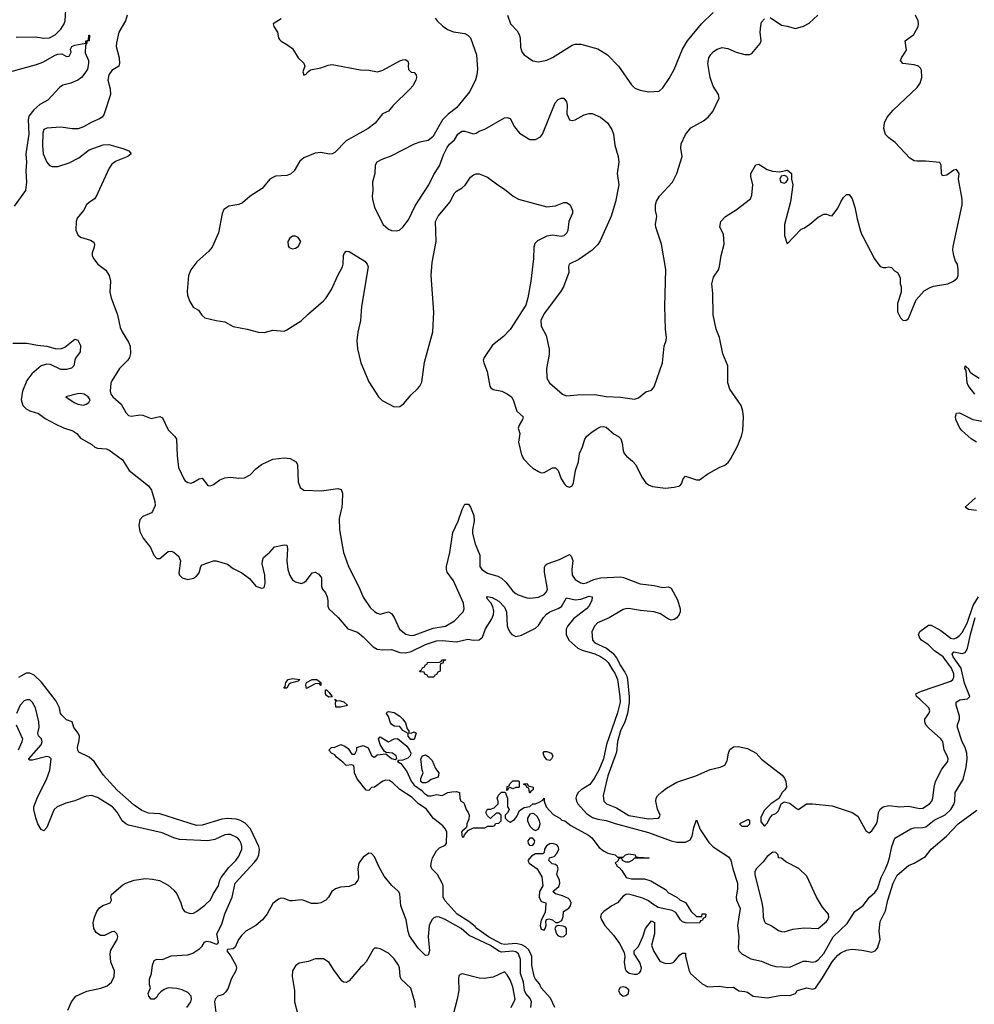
# Model space of a CAD drawing. Header units: inches. Extents: x 1771504 to 1971212, y 471788 to 643615.
# Tile 571 of 587: x 1924039 to 1930795, y 547633 to 554599. Entities that reach past the tile are written whole.
import ezdxf

# ---------------------------------------------------------------- set-up
doc = ezdxf.new("R2010")
doc.units = ezdxf.units.IN
doc.header["$MEASUREMENT"] = 0
for name, color, linetype in [('B9524', 7, 'Continuous'), ('B9525', 7, 'Continuous'), ('B9534', 7, 'Continuous'), ('B9535', 7, 'Continuous')]:
    doc.layers.add(name, color=color, linetype=linetype)

msp = doc.modelspace()

# ---------------------------------------------------------------- linework, layer by layer
at = {"layer": 'B9524', "color": 5}
for points, elevation in [([(1925220.9, 547610), (1925249.6, 547650.4), (1925255.1, 547670), (1925253, 547690), (1925230, 547716.2), (1925190, 547736), (1925150, 547745.2), (1925090, 547749.4), (1925061.6, 547738.4), (1925038.4, 547721.6), (1925019.1, 547700.9), (1925010, 547682), (1924992, 547670), (1924969.4, 547669.4), (1924954, 547690), (1924949.3, 547710), (1924964, 547750), (1924957.2, 547770), (1924956.9, 547810), (1924971.5, 547850), (1924978, 547910), (1924990, 547942.8), (1925010, 547953), (1925050, 547950.7), (1925110, 547976), (1925230, 547982), (1925264.5, 547995.5), (1925313.4, 548026.6), (1925330, 548044), (1925347.1, 548072.9), (1925361.7, 548078.3), (1925390, 548075.3), (1925430, 548057.6), (1925439.1, 548060.9), (1925445.1, 548070), (1925434.4, 548130), (1925470, 548198.7), (1925490, 548272), (1925543.6, 548390), (1925563.6, 548490), (1925701.9, 548638.1), (1925719, 548661), (1925732.6, 548690), (1925736.7, 548730), (1925732.1, 548750), (1925673, 548873), (1925634.7, 548914.7), (1925595.9, 548935.9), (1925570, 548943.6), (1925510, 548946.7), (1925470, 548942.2), (1925330, 548900.6), (1925290, 548897.8), (1925030, 548979.1), (1924950, 548986), (1924903.9, 549003.9), (1924850, 549042.4), (1924728, 549148), (1924630, 549256.8), (1924566.6, 549350), (1924530, 549380.3), (1924456.6, 549416.6), (1924449.7, 549429.7), (1924448.4, 549450), (1924460.8, 549499.2), (1924461.4, 549530), (1924453.1, 549550), (1924422.7, 549590), (1924410.9, 549630.9), (1924370, 549646), (1924337.3, 549677.3), (1924328.6, 549690), (1924321.2, 549730), (1924296.4, 549776.4), (1924192.3, 549912.3), (1924140.3, 549960.3), (1924110, 549975.7), (1924084.7, 549975.3), (1924030, 549945.8)], 260), ([(1927014, 550000), (1927014, 549990), (1926998, 549982), (1926990, 549966), (1926978, 549962), (1926970, 549946), (1926930, 549946), (1926922, 549962), (1926907.3, 549967.3), (1926902, 549982), (1926870, 549986), (1926868, 549990), (1926882, 549998), (1926883, 550000)], 240), ([(1928235.2, 550000), (1928250, 549976.3), (1928270.5, 549930), (1928287.2, 549810), (1928287.9, 549770), (1928270, 549694.3), (1928193, 549470), (1928171, 549370), (1928138.7, 549290), (1928104.9, 549230), (1928073.2, 549186.8), (1928013, 549150), (1927991.3, 549130), (1927979.5, 549110), (1927974.8, 549090), (1927979.1, 549070), (1927989.4, 549050), (1928050, 548983.5), (1928093.7, 548953.7), (1928130, 548942.5), (1928190, 548934.1), (1928252.5, 548912.5), (1928490, 548848.4), (1928650, 548789.3), (1928690, 548779.3), (1928750, 548779.9), (1928784.1, 548795.9), (1928799, 548821), (1928810, 548882.8), (1928830, 548938.8), (1928855.4, 548870), (1928916.7, 548776.7), (1928946.6, 548746.6), (1929055.3, 548675.3), (1929072.4, 548652.4), (1929085.8, 548590), (1929118.1, 548490), (1929120.1, 548450), (1929109.1, 548390), (1929112.5, 548370), (1929137.5, 548310), (1929120.1, 548190), (1929128.1, 548110), (1929123.6, 548030), (1929128.5, 548010), (1929150.4, 547990), (1929214.2, 547954.2), (1929290, 547938.5), (1929354.9, 547910), (1929390, 547901), (1929490, 547894.2), (1929583.1, 547936.9), (1929610, 547938.4), (1929650, 547931.7), (1929670, 547935.9), (1929690, 547947.2), (1929730, 547992), (1929796.4, 548110), (1929894.9, 548205.1), (1929949.7, 548290), (1930000, 548325.6)], 260), ([(1928309.9, 550000), (1928321.9, 549981.9), (1928335.2, 549955.2), (1928341, 549930), (1928351.8, 549808.2), (1928352, 549768), (1928340.4, 549690), (1928320.8, 549630), (1928290, 549566.8), (1928270.8, 549490.8), (1928262.9, 549417.1), (1928200.7, 549250), (1928168.9, 549110), (1928174, 549070), (1928193, 549050), (1928262.7, 549022.7), (1928350, 548969.1), (1928490, 548945), (1928558, 548950), (1928565.6, 548954.4), (1928572.7, 548970), (1928553.7, 549013.7), (1928540.5, 549070), (1928544.2, 549090), (1928553.3, 549106.7), (1928583.3, 549136.7), (1928617.2, 549162.8), (1928690, 549203.7), (1928824, 549250), (1928925.8, 549294.2), (1928995.3, 549310), (1929030, 549325.5), (1929046, 549354), (1929055.4, 549410), (1929064.9, 549435.1), (1929090, 549455.3), (1929124, 549456), (1929190, 549441.7), (1929250.7, 549410), (1929290, 549367.7), (1929434.7, 549254.7), (1929452, 549232), (1929460.5, 549210), (1929464.9, 549170), (1929454, 549150), (1929436.3, 549130), (1929411.1, 549088.9), (1929354, 549050), (1929310, 549006), (1929283.6, 548956.4), (1929283.6, 548923.6), (1929310, 548894), (1929330, 548914), (1929350, 548954), (1929367.3, 548972.7), (1929390, 548982), (1929410, 549002), (1929428.7, 549051.3), (1929450, 549066), (1929490, 549054.8), (1929536.9, 549016.9), (1929550, 549011.3), (1929608, 549050), (1929649.4, 549050.6), (1929790, 549036.3), (1929930, 548990.7), (1929970, 548964.7), (1930000, 548911.3)], 280), ([(1924379.3, 547590), (1924406.6, 547650), (1924436, 547690), (1924514.6, 547725.4), (1924613.5, 547746.5), (1924657, 547763), (1924687.6, 547790), (1924708.2, 547830), (1924709.8, 547870), (1924684.6, 547930), (1924678.8, 547990), (1924684.8, 548015.2), (1924730, 548091), (1924734.5, 548110), (1924730, 548129), (1924710, 548147), (1924706.8, 548146.8), (1924690, 548145.1), (1924639.7, 548120.3), (1924610, 548119.2), (1924579.6, 548139.6), (1924563.2, 548170), (1924559.6, 548210), (1924569.2, 548250), (1924585.6, 548290), (1924604.5, 548315.5), (1924627.7, 548332.3), (1924679.3, 548350), (1924689.5, 548370), (1924684.2, 548390), (1924688, 548410), (1924770, 548478), (1924790, 548490.3), (1924850, 548511.7), (1924930, 548522), (1924978, 548518), (1925027.5, 548507.5), (1925090, 548474.9), (1925130, 548440.5), (1925150, 548413.4), (1925180.3, 548350), (1925191.8, 548310), (1925206.3, 548290), (1925245.1, 548274.9), (1925270, 548277.4), (1925291.5, 548288.5), (1925350, 548334.3), (1925388.3, 548371.7), (1925410, 548416.5), (1925446.6, 548470), (1925454.6, 548510), (1925464.2, 548530), (1925518.6, 548601.4), (1925569.8, 548650), (1925590, 548681.3), (1925610.7, 548730), (1925611.4, 548750), (1925606, 548770), (1925594.5, 548794.5), (1925580.5, 548810), (1925530, 548833.3), (1925510, 548835), (1925490, 548830.7), (1925421.1, 548798.9), (1925370.3, 548789.7), (1925170, 548799.7), (1925130, 548809.6), (1925046.7, 548846.7), (1924810, 548899), (1924789.1, 548909.1), (1924763.7, 548930), (1924730, 548991.3), (1924695.4, 549030), (1924590, 549096.4), (1924550, 549109.7), (1924510, 549106), (1924429, 549071), (1924365.1, 549054.9), (1924304.9, 549030), (1924283.8, 549010), (1924272.4, 548990), (1924230, 548884), (1924210, 548859), (1924190, 548869), (1924168, 548910), (1924152.7, 548952.7), (1924138, 549010), (1924138.9, 549030), (1924161.5, 549090), (1924231.4, 549230), (1924251.2, 549290), (1924262.2, 549370), (1924250, 549382.2), (1924230, 549384.8), (1924130, 549358.9), (1924110, 549359), (1924104.1, 549364.1), (1924102.7, 549370), (1924190, 549469), (1924198.5, 549490), (1924194, 549510), (1924171.4, 549531.4), (1924168.2, 549550), (1924176, 549590), (1924175, 549630), (1924151.8, 549730), (1924130, 549767.6), (1924110, 549786), (1924090, 549786.3), (1924070, 549779.7), (1924042.3, 549750), (1924016.1, 549690)], 280), ([(1924014.9, 549610), (1924058.4, 549510), (1924054.9, 549490), (1924027.6, 549430)], 280), ([(1927827.3, 547610), (1927796.6, 547676.6), (1927730, 547749.8), (1927717.4, 547777.4), (1927690, 547809.7), (1927679.7, 547830), (1927663.2, 547910), (1927664.6, 547970), (1927655.1, 547995.1), (1927639.9, 548019.9), (1927619.6, 548039.6), (1927592.7, 548052.7), (1927550, 548061.9), (1927470, 548056.7), (1927450, 548060.4), (1927356.1, 548110), (1927274, 548170), (1927263.2, 548183.2), (1927217.9, 548217.9), (1927136.2, 548270), (1927050, 548365.2), (1927037.2, 548390), (1927035.3, 548470), (1927028.7, 548490), (1926995.3, 548550), (1926955.3, 548590), (1926949.7, 548609.7), (1926950, 548632), (1926961.6, 548670), (1926990, 548718.8), (1927010, 548738.8), (1927050, 548758), (1927059, 548770), (1927062.4, 548850), (1927052.3, 548872.3), (1927034.7, 548894.7), (1926967.9, 548947.9), (1926914.8, 549014.8), (1926861.2, 549050), (1926815.6, 549095.6), (1926730, 549151.6), (1926680.1, 549200.1), (1926655.1, 549215.1), (1926630, 549218.4), (1926610, 549212), (1926550, 549168), (1926530, 549166), (1926510, 549146), (1926490, 549148), (1926426.8, 549226.8), (1926409, 549270), (1926407.3, 549307.3), (1926402, 549322), (1926390, 549326), (1926350, 549322), (1926326.6, 549346.6), (1926281.5, 549381.5), (1926270, 549398), (1926246, 549410), (1926228, 549430), (1926246, 549450), (1926270, 549451.3), (1926310.9, 549470.9), (1926339.8, 549459.8), (1926363.6, 549443.6), (1926390, 549402), (1926410, 549402), (1926426, 549430), (1926426, 549450), (1926470, 549462.8), (1926506.4, 549446.4), (1926530, 549394), (1926543.6, 549383.6), (1926550, 549382), (1926570, 549398), (1926630, 549404.7), (1926670, 549371.3), (1926696.4, 549363.6), (1926707.3, 549372.7), (1926704, 549390), (1926678, 549410), (1926633.6, 549413.6), (1926622, 549422), (1926589.2, 549470), (1926579, 549510), (1926590, 549524.7), (1926650, 549490.7), (1926690, 549510.8), (1926712.8, 549512.8), (1926778.3, 549458.3), (1926798.8, 549430), (1926806.8, 549410), (1926802.8, 549390), (1926786, 549374), (1926750, 549359), (1926722, 549358), (1926714, 549350), (1926736, 549336), (1926778.8, 549278.8), (1926810, 549211.3), (1926830, 549182.8), (1926886.2, 549146.2), (1926903.7, 549123.7), (1926930, 549106.8), (1926950, 549106.8), (1926990, 549116), (1927030, 549111), (1927070, 549130.8), (1927096.9, 549136.9), (1927130, 549138), (1927152, 549130), (1927154, 549090), (1927162, 549070), (1927179.8, 549059.8), (1927187.3, 549047.3), (1927199.1, 549010), (1927214, 548990), (1927220.7, 548970), (1927217.3, 548942.7), (1927204, 548910), (1927204.7, 548895.3), (1927198, 548882), (1927170, 548858), (1927166.8, 548850), (1927170, 548814), (1927182, 548818), (1927187.3, 548832.7), (1927216.4, 548863.6), (1927250, 548882), (1927330, 548882), (1927352.7, 548892.7), (1927390, 548894), (1927402, 548898), (1927407.3, 548912.7), (1927430, 548914), (1927446, 548930), (1927446, 548970), (1927430, 548986), (1927410, 548986), (1927370, 548946), (1927350, 548966), (1927338, 548990), (1927350, 549014), (1927370, 549014), (1927396.4, 549023.6), (1927426, 549050), (1927426, 549070), (1927418, 549090), (1927427.3, 549112.7), (1927450, 549134), (1927474, 549134), (1927491.3, 549090), (1927492, 549030), (1927502, 549010), (1927494, 548990), (1927474, 548970), (1927474, 548950), (1927494, 548930), (1927510, 548922), (1927540.4, 548939.6), (1927558, 548962), (1927576.4, 549003.6), (1927610, 549024.7), (1927650, 549032), (1927670, 549052), (1927690, 549052), (1927716.4, 549063.6), (1927742, 549078), (1927750, 549092), (1927751, 549070), (1927764.7, 549030), (1927814.6, 548974.6), (1927861, 548950), (1927876.3, 548936.3), (1927896, 548930), (1927938.5, 548898.5), (1928064.9, 548830), (1928087.7, 548810), (1928141.1, 548741.1), (1928170, 548717.3), (1928201.4, 548701.4), (1928254, 548690), (1928270, 548674), (1928310, 548674), (1928326, 548690), (1928350, 548696), (1928394, 548690), (1928398, 548678), (1928412.7, 548672.7), (1928494, 548670), (1928490, 548666), (1928390, 548666), (1928374, 548650), (1928350, 548638), (1928330, 548638), (1928306, 548650), (1928302, 548662), (1928290, 548666), (1928278, 548662), (1928274, 548650), (1928254, 548630), (1928262, 548622), (1928264.7, 548610), (1928281, 548601), (1928299.8, 548579.8), (1928332, 548530), (1928370, 548520.7), (1928459.8, 548519.8), (1928505.4, 548505.4), (1928610, 548444.7), (1928630, 548421), (1928690.9, 548390.9), (1928710, 548372), (1928750, 548352), (1928792, 548290), (1928830, 548254), (1928866, 548254), (1928870, 548272), (1928890, 548272), (1928894, 548270), (1928892.7, 548252.7), (1928890, 548246), (1928878, 548242), (1928870, 548226), (1928858, 548222), (1928850, 548206), (1928750, 548208.7), (1928730, 548215.3), (1928715.3, 548230), (1928682, 548282), (1928656.5, 548296.5), (1928558, 548318), (1928520.2, 548340.2), (1928490, 548365.2), (1928450, 548383.7), (1928350, 548411.8), (1928330, 548409.4), (1928310, 548398), (1928271, 548350), (1928230, 548329.6), (1928174, 548290), (1928154, 548270), (1928150.5, 548250), (1928156.4, 548230), (1928179.5, 548190), (1928241.7, 548121.7), (1928283.1, 548063.1), (1928318, 547998), (1928322, 547970), (1928318, 547930), (1928324.1, 547884.1), (1928331, 547870), (1928353.2, 547853.2), (1928390, 547844.9), (1928410, 547846), (1928425.2, 547854.8), (1928435.3, 547870), (1928439, 547890), (1928429.1, 547929.1), (1928388, 547990), (1928388, 548010), (1928418, 548042), (1928448.7, 548110), (1928468.7, 548170), (1928510, 548222), (1928531.3, 548211.3), (1928530.8, 548130), (1928511.3, 548050), (1928524.7, 548010), (1928570, 547938), (1928610, 547921), (1928650, 547922.8), (1928668, 547930), (1928710, 547982), (1928730, 547994), (1928750, 547994), (1928751.3, 547970), (1928777.3, 547870), (1928787.3, 547850), (1928870, 547777.3), (1928910, 547756.3), (1928990, 547760.7), (1929050, 547750.8), (1929090, 547754.8), (1929128.4, 547728.4), (1929170, 547724), (1929190, 547717.3), (1929230, 547690.7), (1929330, 547677.6), (1929430, 547696.4), (1929490, 547694.9), (1929528.7, 547710), (1929542, 547730), (1929550, 547733), (1929610, 547748.2), (1929650, 547739.1), (1929670, 547747.3), (1929720.5, 547819.5), (1929790, 547932.9), (1929830, 547980.4), (1929850, 547996.4), (1929890, 548014.9), (1929930, 548023), (1930000, 548015.2)], 240), ([(1927657.1, 547610), (1927661.2, 547650), (1927652.7, 547672.7), (1927622.2, 547710), (1927612.3, 547730), (1927605.6, 547790), (1927583.9, 547850), (1927582.4, 547950), (1927570, 547990.8), (1927550, 548003.4), (1927530, 548008.3), (1927450, 548002.3), (1927430, 548009), (1927370, 548048.1), (1927218.9, 548118.9), (1927163.4, 548170), (1927050, 548233.6), (1927010, 548249.1), (1926990, 548250.7), (1926970, 548243.9), (1926955.3, 548230), (1926936.3, 548190), (1926930.2, 548109.8), (1926938.2, 548010), (1926930, 547979.3), (1926910, 547977.6), (1926858.7, 548030), (1926797, 548117), (1926787.6, 548147.6), (1926775.2, 548230), (1926737.6, 548330), (1926730, 548414), (1926719.3, 548430), (1926672.3, 548472.3), (1926619.6, 548539.6), (1926582.9, 548602.9), (1926550, 548677), (1926530, 548700.7), (1926510, 548701.6), (1926470, 548673), (1926440.3, 548630), (1926431.6, 548590), (1926435.8, 548530), (1926432.4, 548510), (1926410, 548483.7), (1926370, 548466.6), (1926310, 548462.4), (1926274, 548450), (1926249.2, 548430.8), (1926225.3, 548390), (1926206.7, 548370), (1926170.5, 548350), (1926150, 548345.8), (1926104.8, 548344.8), (1926050, 548367.8), (1926030, 548371.5), (1925970, 548363.6), (1925950, 548365.6), (1925910, 548381.6), (1925890, 548383), (1925870, 548377.4), (1925830, 548345.6), (1925790, 548271.8), (1925758, 548230), (1925710, 548189.7), (1925639.5, 548150), (1925610, 548121.7), (1925587.1, 548090), (1925563, 548037), (1925550, 548026), (1925510, 548021.2), (1925504.4, 548010), (1925533.7, 547973.7), (1925568.9, 547910), (1925572.9, 547890), (1925567.6, 547870), (1925536.5, 547810), (1925513.8, 547746.2), (1925498.7, 547721.3), (1925478.5, 547701.5), (1925441, 547690), (1925422, 547670), (1925417.1, 547650), (1925426.4, 547573.6)], 260), ([(1926839.4, 547610), (1926835.7, 547650), (1926806.6, 547746.6), (1926739.3, 547810), (1926730.8, 547830), (1926726.3, 547890), (1926719.7, 547910), (1926690, 547953.2), (1926650, 547993.2), (1926590, 548024), (1926570, 548029), (1926550, 548028.7), (1926539.8, 548020.2), (1926490, 547934), (1926470.7, 547910), (1926450, 547892.7), (1926370, 547798), (1926350, 547787), (1926330, 547789.3), (1926318.4, 547798.4), (1926259.1, 547879.1), (1926230, 547928.7), (1926190, 547954), (1926130, 547954), (1926084, 547936), (1926017.5, 547922.5), (1925990, 547905.2), (1925970.6, 547870), (1925968.4, 547830), (1925984.2, 547730), (1925984.9, 547650), (1926005.5, 547570)], 280), ([(1927516.8, 547610), (1927546, 547670), (1927530, 547756), (1927510, 547806), (1927490, 547841.2), (1927470, 547862), (1927390, 547825.2), (1927325.2, 547814.8), (1927290, 547817), (1927170, 547848.7), (1927156.9, 547843.1), (1927146.8, 547833.2), (1927144, 547816), (1927146.4, 547730), (1927135.3, 547670), (1927093, 547507)], 280)]:
    msp.add_lwpolyline(points, dxfattribs=dict(at, elevation=elevation))
for points, elevation in [([(1925908.4, 549868.4), (1925918, 549882), (1925922, 549910), (1925938, 549930), (1925970, 549938.8), (1926022, 549930), (1926010, 549918), (1925956, 549904), (1925944.7, 549895.3), (1925930, 549868.7)], 240), ([(1926171.3, 549888.7), (1926162, 549902), (1926130, 549899.3), (1926070, 549868), (1926064, 549890), (1926068, 549910), (1926108.7, 549930), (1926142, 549930), (1926171.1, 549908.9)], 240), ([(1926226.6, 549806.6), (1926210, 549818), (1926204, 549830), (1926203.1, 549856.9), (1926210, 549858), (1926230, 549838), (1926250, 549808.7)], 240), ([(1926310, 549735.1), (1926275.3, 549735.3), (1926273.2, 549766.8), (1926278, 549778), (1926268.7, 549791.3), (1926281, 549781), (1926310, 549780.5), (1926333.2, 549773.2), (1926358, 549750), (1926350, 549745.2)], 240), ([(1926810, 549551.3), (1926830, 549561), (1926844.7, 549550), (1926830, 549505.2), (1926807, 549507), (1926789, 549530), (1926788.4, 549548.4), (1926750, 549569.2), (1926730, 549599), (1926690, 549601.2), (1926672.5, 549612.5), (1926663.7, 549623.7), (1926649.5, 549669.5), (1926635.3, 549690), (1926640.2, 549699.8), (1926650, 549704.7), (1926690, 549698), (1926730.4, 549670.4), (1926750.4, 549650.4), (1926770, 549624.7), (1926782, 549582), (1926792.7, 549567.3), (1926792.7, 549552.7)], 240), ([(1926890, 549199), (1926879, 549210), (1926879, 549230), (1926895.3, 549270), (1926886.6, 549290), (1926879, 549370), (1926889.2, 549390.8), (1926910, 549398), (1926930, 549386), (1926958.4, 549358.4), (1926982, 549302), (1927006, 549270), (1926999.8, 549240.2), (1926950, 549222.7), (1926930, 549207.3), (1926910, 549199.3)], 240), ([(1927790, 549358), (1927770, 549362), (1927750, 549388.7), (1927744, 549410), (1927750, 549422), (1927770, 549421), (1927802, 549410), (1927811.1, 549388.9), (1927802, 549370)], 240), ([(1927530, 549158), (1927510, 549166), (1927498, 549162), (1927490, 549146), (1927486, 549146), (1927490, 549174), (1927502, 549178), (1927507.3, 549192.7), (1927530, 549214), (1927570, 549214), (1927574, 549210), (1927574, 549170), (1927570, 549166), (1927550, 549166)], 240), ([(1927650, 549128), (1927646, 549130), (1927642, 549162), (1927630, 549166), (1927622, 549182), (1927607.3, 549187.3), (1927607.3, 549192.7), (1927630, 549194), (1927638, 549178), (1927672, 549170), (1927674, 549150), (1927658, 549142)], 240), ([(1927670, 548982), (1927650, 548978), (1927632, 548950), (1927632, 548930), (1927650, 548894), (1927671.6, 548871.6), (1927690, 548862), (1927708.4, 548871.6), (1927716.4, 548883.6), (1927722, 548910), (1927718, 548930), (1927700.4, 548960.4), (1927679, 548979)], 240), ([(1929198, 548938), (1929190, 548938), (1929134, 548910), (1929150, 548894), (1929190, 548894), (1929206, 548910), (1929206, 548930)], 280), ([(1927650, 548809), (1927634.8, 548790), (1927638.8, 548770), (1927650, 548756), (1927670, 548758), (1927679, 548770), (1927684, 548790), (1927670, 548808.7)], 240), ([(1927810, 548769.5), (1927790, 548767), (1927766.2, 548753.8), (1927752.2, 548730), (1927750, 548706), (1927742, 548698), (1927690, 548698), (1927660.3, 548679.7), (1927636, 548650), (1927644.7, 548630), (1927700.3, 548590), (1927734.9, 548534.9), (1927742.4, 548470), (1927717.4, 548430), (1927714.6, 548390), (1927730, 548360.7), (1927762, 548350), (1927763.6, 548343.6), (1927758, 548282), (1927730, 548228), (1927722, 548190), (1927730, 548164.7), (1927750, 548158), (1927759, 548170), (1927764, 548190), (1927762, 548218), (1927767.3, 548232.7), (1927783.1, 548236.9), (1927809.2, 548230.8), (1927830.9, 548210.9), (1927850, 548210.8), (1927874.8, 548225.2), (1927885.1, 548254.9), (1927887.8, 548290), (1927926.6, 548313.4), (1927938.3, 548330), (1927942.2, 548350), (1927931.9, 548371.9), (1927922, 548382), (1927880.5, 548400.5), (1927830, 548413.2), (1927813.2, 548430), (1927854, 548466), (1927862.7, 548490), (1927859.3, 548510), (1927840.7, 548550), (1927849.2, 548590), (1927845.2, 548610), (1927830, 548620.9), (1927807.3, 548627.3), (1927784.2, 548650), (1927788.7, 548670), (1927820.8, 548679.2), (1927841.6, 548698.4), (1927854, 548730), (1927849.5, 548749.5), (1927840.2, 548760.2)], 240), ([(1929370, 548708), (1929330, 548679), (1929299.9, 548640.1), (1929250.7, 548590), (1929242.4, 548570), (1929241.3, 548550), (1929292.4, 548350), (1929299.5, 548310), (1929301.6, 548250), (1929310, 548218), (1929316, 548210), (1929365.1, 548185.1), (1929410, 548155.5), (1929430, 548146.7), (1929450, 548146.4), (1929510, 548163), (1929590, 548173.4), (1929690, 548168), (1929750, 548218.8), (1929759.3, 548230), (1929766, 548250), (1929762.7, 548270), (1929720.8, 548320.8), (1929678, 548390), (1929610, 548539), (1929554.2, 548594.2), (1929460.2, 548640.2), (1929430, 548666), (1929410, 548668), (1929406, 548690), (1929390, 548706)], 280), ([(1927850.6, 548189.4), (1927834.8, 548185.2), (1927826, 548170), (1927837, 548130), (1927850, 548117), (1927870, 548108.9), (1927890, 548113.4), (1927908, 548130), (1927909.6, 548169.6), (1927900.2, 548180.2), (1927885.6, 548185.6)], 240), ([(1928310, 547757), (1928288.2, 547751.8), (1928277.3, 547730), (1928287.3, 547710), (1928310, 547690.8), (1928330, 547696), (1928348.7, 547710), (1928350, 547734), (1928330, 547752)], 240)]:
    msp.add_lwpolyline(points, close=True, dxfattribs=dict(at, elevation=elevation))
at = {"layer": 'B9525', "color": 5}
for points, elevation in [([(1924015.2, 554475.2), (1924150, 554477.2), (1924210, 554468), (1924250, 554471.5), (1924290, 554490.8), (1924330, 554532.6), (1924353.2, 554570), (1924359.9, 554590), (1924367.1, 554710)], 280), ([(1924798.9, 554630), (1924788.4, 554590), (1924739.7, 554510), (1924723.7, 554436.3), (1924722.1, 554410), (1924743.3, 554330), (1924746.2, 554290), (1924739.6, 554270), (1924690, 554239.8), (1924669.4, 554210), (1924663, 554170), (1924679.8, 554110), (1924681.2, 554070), (1924634, 553926), (1924621.6, 553910), (1924603.2, 553896.8), (1924550, 553875.1), (1924490, 553840.4), (1924452.3, 553827.7), (1924410, 553827.1), (1924330, 553839.7), (1924230, 553832), (1924210, 553821.2), (1924202.8, 553797.2), (1924199.7, 553710), (1924204.9, 553650), (1924230.3, 553590.3), (1924250, 553568), (1924270, 553559.3), (1924310, 553559.5), (1924390, 553585.7), (1924458, 553622), (1924530, 553678.4), (1924630, 553713.4), (1924670, 553715.3), (1924770, 553686.5), (1924810.8, 553670), (1924827.3, 553650), (1924804, 553630), (1924721, 553599), (1924690, 553575.8), (1924671.4, 553548.6), (1924577.3, 553342.7), (1924568.9, 553331.1), (1924530, 553306), (1924512.1, 553287.9), (1924490, 553249.2), (1924445.8, 553194.2), (1924438.7, 553170), (1924435.3, 553110), (1924450, 553076.3), (1924470, 553060.3), (1924539, 553039), (1924563.8, 553023.8), (1924568.2, 553010), (1924565.3, 552990), (1924551.7, 552950), (1924552.8, 552930), (1924561.3, 552910), (1924592.9, 552870), (1924647.5, 552827.5), (1924671.2, 552790), (1924681.1, 552750), (1924677.8, 552670), (1924686.4, 552630), (1924731.1, 552510), (1924750, 552420.7), (1924764.4, 552390), (1924810, 552317.6), (1924820.2, 552290), (1924823.6, 552236.4), (1924816.5, 552210), (1924804.4, 552190), (1924746.4, 552130), (1924690, 552044), (1924684.9, 552030), (1924679.1, 551970), (1924684, 551950), (1924697.3, 551930), (1924757.8, 551877.8), (1924790, 551818.8), (1924810, 551799.1), (1924830, 551793.4), (1924890, 551803.1), (1924910, 551801.3), (1924970, 551778.4), (1925030, 551790.3), (1925050, 551782), (1925090, 551696.4), (1925137.1, 551650), (1925148.5, 551630), (1925152.8, 551512.8), (1925163.1, 551430), (1925200.5, 551350), (1925210, 551337.3), (1925230, 551324.9), (1925250, 551320.5), (1925270, 551326), (1925310, 551350.4), (1925330, 551354), (1925370, 551304), (1925390, 551302), (1925410, 551310.7), (1925455.6, 551344.4), (1925490, 551356.4), (1925530, 551361.3), (1925590, 551355.8), (1925630, 551358.4), (1925670, 551379.3), (1925710, 551420.5), (1925750, 551453), (1925831, 551489), (1925910, 551498.9), (1925954, 551494), (1925996.5, 551470), (1926004.7, 551450), (1926010.3, 551330), (1926024.9, 551290), (1926050, 551270.3), (1926174.2, 551265.8), (1926290, 551282), (1926314.9, 551274.9), (1926323, 551250), (1926322, 551178), (1926319.3, 551150), (1926298.9, 551070), (1926303.2, 550990), (1926330.2, 550830), (1926366.8, 550730), (1926442.7, 550582.7), (1926470, 550513.7), (1926519.6, 550439.6), (1926550, 550412.4), (1926570, 550399.1), (1926590, 550392.6), (1926650, 550408.9), (1926670, 550397.6), (1926690, 550368.5), (1926727.5, 550287.5), (1926771.2, 550251.2), (1926810, 550242.8), (1926830, 550245.2), (1926966, 550294), (1927052, 550308), (1927115.1, 550344.9), (1927178.3, 550410), (1927185.7, 550430), (1927179.7, 550470), (1927110, 550627.6), (1927065.3, 550690), (1927059.3, 550710), (1927059.3, 550730), (1927082.6, 550830), (1927103.9, 550970), (1927143.2, 551050), (1927170, 551134), (1927190, 551170.2), (1927214.4, 551170), (1927229, 551149), (1927253.6, 551090), (1927256.2, 551050), (1927244.1, 550990), (1927243.6, 550963.6), (1927262, 550890), (1927294.5, 550810), (1927296.5, 550730), (1927310.2, 550710), (1927350, 550681.8), (1927422.1, 550662.1), (1927450, 550648.1), (1927480.1, 550620.1), (1927530, 550556.5), (1927550, 550538), (1927567.3, 550530), (1927628.3, 550508.3), (1927650, 550506.2), (1927710, 550514), (1927750, 550531.6), (1927767.2, 550550), (1927774.2, 550570), (1927753.7, 550690), (1927753.8, 550726.2), (1927760.4, 550739.6), (1927772, 550750), (1927860, 550780), (1927930, 550814.9), (1927942.3, 550802.3), (1927952.7, 550772.7), (1927947, 550710), (1927950.2, 550670), (1927970, 550637.4), (1928010, 550614.2), (1928030, 550610.2), (1928050, 550613.6), (1928102.2, 550637.8), (1928150, 550649.7), (1928290, 550656.8), (1928312.9, 550652.9), (1928430, 550608.4), (1928530, 550595.3), (1928590, 550581.7), (1928630, 550586.5), (1928650, 550578), (1928694.9, 550494.9), (1928713.7, 550430), (1928713.5, 550410), (1928706.5, 550390), (1928690, 550366.6), (1928670, 550354), (1928650, 550351), (1928630, 550356.4), (1928574.4, 550394.4), (1928530, 550409), (1928430, 550417.8), (1928350, 550433.8), (1928328.4, 550431.6), (1928310, 550426.6), (1928210, 550367.7), (1928129.3, 550330.7), (1928108.4, 550310), (1928089, 550271), (1928091.8, 550210), (1928110.3, 550190), (1928192.8, 550152.8), (1928237.2, 550117.2), (1928263.7, 550083.7), (1928290.1, 550030), (1928309.9, 550000)], 280), ([(1925890, 554605.2), (1925832, 554570), (1925838, 554550), (1925864.7, 554510), (1925871, 554470), (1925878, 554458), (1925890, 554446), (1925930, 554424), (1925970, 554394.8), (1926011, 554330), (1926050.9, 554290.9), (1926056, 554270), (1926042.8, 554230), (1926050, 554206.8), (1926070, 554214.8), (1926074.7, 554225.3), (1926096.6, 554243.4), (1926170, 554258), (1926223.1, 554276.9), (1926250, 554281.1), (1926450, 554243.5), (1926510, 554242.8), (1926570.4, 554230.4), (1926610, 554240.9), (1926730, 554308), (1926750, 554315.5), (1926770, 554316.3), (1926786.4, 554306.4), (1926791, 554290), (1926787.5, 554272.5), (1926790, 554246.8), (1926810, 554227.3), (1926830, 554224.7), (1926844.7, 554210), (1926846.8, 554190), (1926842.8, 554170), (1926820.5, 554130), (1926803, 554110), (1926679.1, 553990), (1926650, 553952.7), (1926607.8, 553932.2), (1926553.7, 553866.3), (1926506, 553830), (1926350, 553742.6), (1926270, 553659.8), (1926250, 553648.9), (1926231.9, 553648.1), (1926170, 553658.2), (1926130, 553655.8), (1926050, 553621.3), (1926022.2, 553597.8), (1925981.6, 553530), (1925954.9, 553505.1), (1925930, 553497.4), (1925850, 553491.5), (1925830, 553482.9), (1925810.3, 553469.7), (1925754.3, 553405.7), (1925669.4, 553350.6), (1925616.8, 553303.2), (1925590, 553292.6), (1925519.5, 553280.5), (1925484.6, 553255.4), (1925472.1, 553227.9), (1925446.7, 553090), (1925400.5, 552990), (1925377.7, 552962.3), (1925293.3, 552886.7), (1925250.3, 552829.7), (1925234, 552790), (1925223.4, 552676.6), (1925227.2, 552650), (1925241.1, 552610), (1925265.9, 552565.9), (1925304.4, 552544.4), (1925328.9, 552508.9), (1925350, 552490.6), (1925430, 552470.6), (1925490, 552462), (1925550, 552427.7), (1925650, 552410.5), (1925730, 552388.4), (1925770, 552386.4), (1925830, 552403), (1925910, 552396.3), (1925930, 552403.8), (1926030.9, 552469.1), (1926082, 552518), (1926190, 552608.9), (1926209, 552631), (1926246.4, 552690), (1926289.8, 552790), (1926323.1, 552850), (1926328.7, 552870), (1926329.8, 552930), (1926335.4, 552944.6), (1926350, 552961.6), (1926370, 552959.5), (1926482.4, 552890), (1926498, 552870), (1926504.9, 552850), (1926458.2, 552570), (1926451.3, 552470), (1926431.3, 552388.7), (1926424.9, 552330), (1926428.9, 552270), (1926453.7, 552170), (1926510, 552036), (1926577.3, 551930), (1926605.5, 551905.5), (1926690, 551860.4), (1926730, 551862.4), (1926757.5, 551882.5), (1926810, 551944), (1926853.9, 551986.1), (1926870, 552004.9), (1926885.7, 552034.3), (1926904.6, 552175.4), (1926963.9, 552390), (1926970.5, 552530), (1926952.2, 552790), (1926959.3, 552880.7), (1926986.5, 553030), (1926981.6, 553170), (1927000.3, 553210), (1927084.5, 553310), (1927114, 553370), (1927130, 553386), (1927170.6, 553409.4), (1927192, 553428), (1927230, 553483.8), (1927250, 553501.6), (1927270, 553508), (1927290, 553508), (1927350, 553485.5), (1927422.8, 553430), (1927470, 553400.5), (1927530.6, 553350), (1927570.2, 553330.2), (1927770, 553276), (1927830, 553282.6), (1927890, 553304.4), (1927910, 553304.9), (1927936, 553290), (1927950.8, 553250), (1927950.7, 553230), (1927924.9, 553170), (1927918, 553110), (1927910.4, 553090), (1927890.5, 553070), (1927870, 553065.7), (1927810, 553074.7), (1927770, 553067.4), (1927704.7, 553035.3), (1927684.8, 553015.2), (1927677.4, 552990), (1927674.2, 552910), (1927655.8, 552750), (1927636.3, 552630), (1927621.2, 552578.8), (1927510, 552407.3), (1927463.4, 552356.6), (1927384.2, 552295.8), (1927326.3, 552210), (1927320.3, 552190), (1927323.9, 552170), (1927347.3, 552110), (1927367.2, 552007.2), (1927374, 551994), (1927390, 551981.5), (1927450.1, 551970.1), (1927490, 551952.5), (1927518.5, 551930), (1927532.2, 551910), (1927558.3, 551830), (1927601.1, 551790), (1927597.2, 551770), (1927573.4, 551730), (1927567.5, 551710), (1927578, 551670), (1927569.1, 551610), (1927590, 551521), (1927607, 551490), (1927650, 551443.8), (1927670, 551426.4), (1927710, 551403), (1927730, 551393.4), (1927750, 551395.5), (1927810, 551427.7), (1927830, 551427.3), (1927850.5, 551410.5), (1927872, 551350), (1927898, 551310), (1927910, 551298), (1927930, 551290.6), (1927950, 551300.7), (1927958.2, 551321.8), (1927973.1, 551410), (1927994.6, 551470), (1928000.4, 551530), (1928022.9, 551577.1), (1928038, 551630), (1928051.5, 551650), (1928090, 551682.3), (1928130, 551708.7), (1928150, 551718.4), (1928170, 551721.3), (1928190, 551715.3), (1928247, 551667), (1928278, 551650), (1928292.8, 551632.8), (1928303.1, 551603.1), (1928308.9, 551550), (1928317.6, 551530), (1928332.7, 551510), (1928375.4, 551475.4), (1928398.7, 551450), (1928442.9, 551362.9), (1928470, 551322.8), (1928490, 551307.3), (1928516.8, 551296.8), (1928610, 551283.8), (1928670, 551290.6), (1928710, 551300.7), (1928723.9, 551316.1), (1928734, 551350), (1928750, 551370.4), (1928830, 551343.1), (1928850, 551344.4), (1928910, 551385.5), (1928990, 551430.6), (1929030, 551446.8), (1929053.8, 551466.2), (1929069.5, 551490.5), (1929118.9, 551581.1), (1929147.7, 551652.3), (1929157, 551690), (1929160.9, 551790), (1929158, 551830), (1929144.5, 551870), (1929065.2, 551985.2), (1929049.8, 552029.8), (1929051.2, 552150), (1929015.2, 552235.2), (1928991, 552350), (1928968.3, 552410), (1928946.4, 552510), (1928944.8, 552664.8), (1928937.2, 552730), (1928950, 552778), (1928984.2, 552830), (1928992.1, 552852.1), (1929003.5, 552930), (1929023.6, 553010), (1929020.7, 553080.7), (1928995.1, 553130), (1929000.9, 553170), (1929034.5, 553205.5), (1929110, 553253.4), (1929210, 553331), (1929221.6, 553358.4), (1929227.3, 553430), (1929213.2, 553490), (1929214, 553510), (1929250, 553571), (1929270, 553576), (1929330, 553538), (1929366.9, 553526.9), (1929416.6, 553523.4), (1929474, 553534), (1929502, 553510), (1929502, 553470), (1929510.7, 553430), (1929493.4, 553310), (1929451, 553150), (1929451.1, 553071.1), (1929470, 553014), (1929570, 553118), (1929593.6, 553126.4), (1929630, 553151.3), (1929690, 553202), (1929730, 553222), (1929750, 553222), (1929772.7, 553212.7), (1929790, 553212), (1929830, 553264.7), (1929850, 553311.3), (1929870, 553342), (1929890, 553362), (1929910, 553362), (1929930.4, 553330.4), (1929950, 553272), (1929964.9, 553190), (1929990, 553102), (1930000, 553077.8)], 320), ([(1926980.5, 554610), (1926993.4, 554590), (1927033.3, 554553.3), (1927066.8, 554530), (1927110, 554513.7), (1927190, 554501.1), (1927210.2, 554490.2), (1927230.3, 554470), (1927272, 554350), (1927278, 554250), (1927274.7, 554210), (1927265.6, 554174.4), (1927224.7, 554090), (1927130, 553976.3), (1927070.3, 553929.7), (1927030.6, 553890), (1926962, 553770), (1926930, 553745.2), (1926870, 553733.6), (1926830, 553718.4), (1926666.6, 553633.4), (1926601, 553610), (1926567.7, 553590), (1926555.5, 553570), (1926552, 553510), (1926536.4, 553450), (1926538.7, 553390), (1926534, 553350), (1926534.9, 553330), (1926550.5, 553270), (1926610.8, 553150), (1926650, 553117.3), (1926670, 553107.7), (1926704.5, 553104.5), (1926728, 553110), (1926750, 553131), (1926790, 553182.8), (1926837.4, 553282.6), (1926935.4, 553430), (1926970, 553503), (1927010, 553564.9), (1927037.4, 553642.6), (1927064.4, 553695.6), (1927081.1, 553718.9), (1927115.1, 553750), (1927140.9, 553790), (1927169, 553810), (1927190, 553810.4), (1927250, 553790.4), (1927270, 553797.1), (1927290, 553810.5), (1927330, 553823.8), (1927470, 553903.8), (1927490, 553907.7), (1927510, 553898.8), (1927539.9, 553839.9), (1927577.3, 553797.3), (1927650, 553750.8), (1927690, 553750.7), (1927725.2, 553770), (1927739.5, 553790), (1927829.7, 554010), (1927850, 554035.5), (1927870, 554044), (1927890, 554042.8), (1927910, 554018), (1927914, 553994), (1927912.3, 553932.3), (1927930.6, 553890.6), (1927950, 553885.5), (1927970, 553890.5), (1928034.5, 553925.5), (1928070, 553934.9), (1928090, 553934.9), (1928149.2, 553909.2), (1928199.5, 553870), (1928230, 553822), (1928242.6, 553790), (1928251.8, 553711.8), (1928274.9, 553630), (1928280.3, 553590), (1928268.4, 553510), (1928279.5, 553430), (1928255.8, 553310), (1928225.8, 553210), (1928146.6, 553033.4), (1928130, 553008), (1928090.9, 552969.1), (1927997.1, 552902.9), (1927927.7, 552870), (1927922, 552850), (1927924.9, 552810), (1927888.8, 552710), (1927866.5, 552673.5), (1927750, 552520.5), (1927727.3, 552470), (1927729.1, 552430), (1927765.4, 552365.4), (1927787.1, 552267.1), (1927787.2, 552230), (1927766.7, 552130), (1927770, 552062), (1927788.6, 552028.6), (1927881, 551950), (1927910, 551938), (1927985.7, 551945.7), (1928110, 551946.4), (1928190, 551931.8), (1928290, 551927.4), (1928390, 551914.4), (1928417.4, 551922.6), (1928470, 551966), (1928510, 551978), (1928530, 552002), (1928589.3, 552170), (1928600.9, 552290), (1928615.1, 552330), (1928617, 552350), (1928609.5, 552410.5), (1928604.2, 552570), (1928611.7, 552831.7), (1928580.5, 553010), (1928540.4, 553130), (1928537.7, 553150), (1928547.1, 553210), (1928539.1, 553250), (1928539.1, 553290), (1928545.5, 553314.5), (1928566.3, 553350), (1928658.4, 553450), (1928689.6, 553510), (1928726.9, 553630), (1928719.1, 553690), (1928720.4, 553719.6), (1928750, 553787.7), (1928790, 553834.4), (1928877.5, 553882.5), (1928912.7, 553910), (1928944.5, 553950), (1928990, 554044.7), (1928985.6, 554070), (1928948.1, 554128.1), (1928925.8, 554190), (1928909, 554290), (1928917.2, 554330), (1928930, 554353.7), (1928950, 554374.3), (1928975.1, 554390), (1929010, 554401.5), (1929050, 554395.3), (1929110, 554368.8), (1929170, 554352.7), (1929207.2, 554352.8), (1929220.1, 554359.9), (1929280.5, 554430), (1929285.6, 554450), (1929279.7, 554510), (1929283.6, 554556.4), (1929290, 554582), (1929310, 554604.7)], 340), ([(1927490.4, 554630), (1927512.7, 554570), (1927559.1, 554519.1), (1927573.9, 554493.9), (1927581.1, 554470), (1927584.2, 554404.2), (1927592.3, 554372.3), (1927610, 554350.8), (1927670, 554306.8), (1927710, 554301.6), (1927770, 554312.2), (1927810, 554332.2), (1927950, 554418), (1927970, 554425.7), (1928010, 554425.7), (1928130, 554391.8), (1928199.1, 554350), (1928276.4, 554270), (1928370, 554139.1), (1928393.7, 554113.7), (1928430, 554099.3), (1928492, 554088), (1928565.6, 554094.4), (1928590, 554116), (1928636.1, 554183.9), (1928670, 554246.8), (1928729.8, 554390.2), (1928764.4, 554450), (1928864.7, 554570), (1928947.6, 554650)], 360), ([(1929350, 554614.8), (1929430, 554559.1), (1929470, 554554), (1929530, 554537.3), (1929586, 554554), (1929625.6, 554574.4), (1929688.7, 554630)], 340), ([(1923969, 554230), (1924159, 554281), (1924202, 554298), (1924290, 554348), (1924310, 554354.4), (1924337.3, 554357.3), (1924370, 554338), (1924390, 554342), (1924404, 554370), (1924399, 554390), (1924408, 554410), (1924430, 554419.1), (1924506, 554434), (1924508, 554450), (1924526, 554454), (1924528.7, 554490), (1924532, 554490), (1924531.3, 554450), (1924514, 554446), (1924514, 554434), (1924504.7, 554415.3), (1924503.5, 554363.5), (1924526, 554310), (1924526.8, 554290), (1924518, 554250), (1924507.3, 554230), (1924475.5, 554190), (1924450, 554172), (1924400.7, 554150), (1924344, 554136), (1924319.6, 554120.4), (1924237.1, 554030), (1924181.1, 553998.9), (1924138.1, 553961.9), (1924104.3, 553915.7), (1924098, 553890), (1924103, 553790), (1924083.2, 553650), (1924086.5, 553590), (1924082, 553530), (1924086.8, 553450), (1924079.1, 553390), (1924000.9, 553279.1)], 260), ([(1923990, 552310.2), (1924090, 552310.2), (1924164.2, 552295.8), (1924230, 552289.2), (1924290, 552273.1), (1924330, 552270.3), (1924358.2, 552281.8), (1924430, 552338), (1924450, 552332), (1924470, 552294), (1924466.8, 552250), (1924434.9, 552205.1), (1924428.4, 552190), (1924422.4, 552150), (1924406.4, 552133.6), (1924370, 552123.1), (1924330, 552125), (1924258.2, 552158.2), (1924230, 552161.9), (1924190, 552149.3), (1924125.9, 552094.1), (1924090, 552045), (1924059, 551970), (1924048.9, 551910), (1924062.2, 551870), (1924085.2, 551845.2), (1924110, 551830.8), (1924171.9, 551811.9), (1924218.3, 551778.3), (1924290, 551739.8), (1924350, 551710.2), (1924414.4, 551690), (1924442.6, 551670), (1924470, 551638.7), (1924550, 551592.7), (1924570, 551575.5), (1924590, 551568.4), (1924650, 551563.8), (1924670, 551555.5), (1924766, 551486), (1924814.8, 551410), (1924950, 551302), (1924971.7, 551270), (1924996, 551190), (1924997.6, 551162.4), (1924979.9, 551120.1), (1924970.8, 551109.2), (1924910, 551083.7), (1924890, 551059.3), (1924881.7, 551021.7), (1924890, 550978.8), (1924914, 550930), (1924964.1, 550864.1), (1924989, 550810), (1925010, 550787.6), (1925030, 550787.2), (1925090, 550835.8), (1925110, 550839.3), (1925130.4, 550830.4), (1925162.4, 550802.4), (1925176.4, 550770), (1925164.5, 550684.5), (1925170, 550667.7), (1925190, 550650.6), (1925230, 550639.3), (1925270, 550647.7), (1925290, 550660.7), (1925310, 550686), (1925321.2, 550730), (1925330, 550741), (1925409.5, 550770.5), (1925430, 550770.7), (1925510, 550746), (1925550, 550716), (1925610, 550686), (1925664.5, 550644.5), (1925711, 550591), (1925750, 550578), (1925770, 550582), (1925776.2, 550610), (1925774.3, 550670), (1925756.2, 550750), (1925757, 550770), (1925765.1, 550794.9), (1925810, 550831.3), (1925842, 550870), (1925910, 550883), (1925930, 550881), (1925935.3, 550855.3), (1925930.3, 550770), (1925937.4, 550710), (1925950, 550666.8), (1925970, 550635.5), (1925990, 550621.3), (1926030, 550610.4), (1926050, 550615.8), (1926069.5, 550630), (1926110, 550684.9), (1926130, 550690.5), (1926156.7, 550676.7), (1926174.4, 550650), (1926174, 550590), (1926182.8, 550570), (1926203.8, 550543.8), (1926215.8, 550515.8), (1926220.5, 550490), (1926219.1, 550450), (1926227.7, 550430), (1926294, 550370), (1926361, 550290), (1926430, 550266.7), (1926470, 550233.4), (1926540.7, 550160.7), (1926570, 550144.9), (1926610, 550139.6), (1926670, 550143.5), (1926730, 550122.5), (1926770, 550118.3), (1926810, 550127.6), (1926910, 550178.4), (1926990, 550205.1), (1927030, 550205.7), (1927130, 550196.6), (1927210, 550216.1), (1927250, 550208.6), (1927290, 550211.3), (1927314.2, 550230), (1927335.9, 550290), (1927381, 550359), (1927392.8, 550390), (1927394.9, 550414.9), (1927388.1, 550448.1), (1927374, 550474), (1927350, 550499.3), (1927345.1, 550510), (1927350, 550518), (1927382.8, 550510), (1927430, 550484), (1927470, 550443.1), (1927484.6, 550410), (1927489.4, 550310), (1927495.6, 550290), (1927510, 550263.1), (1927523.1, 550250), (1927550, 550235.8), (1927590, 550244.5), (1927690, 550294), (1927710, 550313.6), (1927745.2, 550370), (1927766.4, 550393.6), (1927790.9, 550410), (1927850, 550432.3), (1927874, 550446), (1927910, 550508.7), (1927970, 550493.3), (1928010, 550499.5), (1928070, 550519.7), (1928090, 550516), (1928089.1, 550490), (1928066.8, 550450), (1928049.5, 550430), (1927959.6, 550360.4), (1927917.9, 550310), (1927906.7, 550286.7), (1927906, 550250), (1927925, 550210), (1927990, 550152.8), (1928018.8, 550138.8), (1928110, 550111.7), (1928150, 550093), (1928183.9, 550070), (1928204.1, 550050), (1928235.2, 550000)], 260), ([(1926883, 550000), (1926890, 550014), (1926902, 550018), (1926910, 550034), (1926922, 550038), (1926926, 550050), (1927010, 550054), (1927022, 550058), (1927026, 550070), (1927054, 550070), (1927038, 550062), (1927032.7, 550047.3), (1927018, 550042), (1927014, 550030), (1927014, 550000)], 240)]:
    msp.add_lwpolyline(points, dxfattribs=dict(at, elevation=elevation))
for points, elevation in [([(1929450, 553497.2), (1929428, 553492), (1929419.1, 553470), (1929425.5, 553450), (1929450, 553443), (1929464, 553450), (1929478, 553470), (1929468, 553490)], 320), ([(1925990, 553068), (1925970, 553068), (1925950, 553054), (1925936, 553030), (1925938, 552998), (1925946.4, 552986.4), (1925970, 552978), (1925990, 552982), (1926010, 552994), (1926028, 553030), (1926010, 553058)], 340), ([(1924470, 551954.7), (1924447.3, 551952.7), (1924364.7, 551930), (1924424.7, 551890), (1924450, 551879.1), (1924490, 551870.8), (1924510, 551878.8), (1924528.7, 551890), (1924538, 551910), (1924524, 551930), (1924495.3, 551950)], 280)]:
    msp.add_lwpolyline(points, close=True, dxfattribs=dict(at, elevation=elevation))
at = {"layer": 'B9534', "color": 5}
for points, elevation in [([(1930000, 548325.6), (1930008.4, 548331.6), (1930052.2, 548390), (1930090, 548423), (1930111.1, 548448.9), (1930136.4, 548530), (1930167.5, 548590), (1930182.5, 548630), (1930195.3, 548670), (1930211.4, 548750), (1930232.1, 548807.9), (1930345.9, 548874.1), (1930370, 548880.2), (1930430, 548882.5), (1930451.5, 548888.5), (1930510, 548934.7), (1930590, 548973.8), (1930627.8, 549010), (1930652.8, 549050), (1930658.1, 549070), (1930660.3, 549130), (1930716.6, 549223.4), (1930737.5, 549310), (1930743.6, 549370), (1930741.1, 549410), (1930730.5, 549450), (1930708.7, 549490), (1930675.5, 549590), (1930675.6, 549610), (1930690.9, 549650), (1930689.8, 549670.2), (1930666.3, 549750), (1930667.4, 549770), (1930693.6, 549786.4), (1930746.2, 549793.8), (1930762.7, 549810), (1930725.1, 549905.1), (1930704.8, 550000)], 260), ([(1930000, 548911.3), (1930030, 548858), (1930050, 548846), (1930070, 548861), (1930102.4, 548910), (1930110.9, 548930), (1930118, 548990), (1930130, 549013), (1930151, 549029), (1930190, 549040.3), (1930269.1, 549029.1), (1930330, 549035.2), (1930410, 549018.5), (1930430, 549019.6), (1930476.9, 549050), (1930493.5, 549070), (1930501.5, 549090), (1930510.6, 549170), (1930521.4, 549210), (1930564.6, 549295.4), (1930607.1, 549350), (1930609.8, 549370), (1930603.9, 549390), (1930580.7, 549430), (1930572.5, 549492.5), (1930559.3, 549510), (1930470, 549588.4), (1930453.1, 549610), (1930445.4, 549630), (1930446, 549650), (1930474.3, 549690), (1930477.8, 549702.2), (1930479.7, 549710), (1930473.7, 549730), (1930410, 549792), (1930385.2, 549810), (1930382, 549830), (1930413.9, 549846.1), (1930630, 549918.2), (1930642.4, 549930), (1930650, 549946), (1930651.2, 549970), (1930638.6, 550000)], 280), ([(1930000, 548015.2), (1930013.7, 548013.7), (1930070, 548000.7), (1930093.2, 548010), (1930109.2, 548030), (1930129, 548090), (1930120.9, 548150), (1930130, 548218), (1930166.7, 548293.3), (1930184.2, 548370), (1930219.8, 548490), (1930250, 548546.4), (1930330, 548614.9), (1930370, 548630.5), (1930450, 548677.3), (1930489.4, 548730), (1930598, 548822), (1930680.7, 548910), (1930814, 549006)], 240)]:
    msp.add_lwpolyline(points, dxfattribs=dict(at, elevation=elevation))
at = {"layer": 'B9535', "color": 5}
for points, elevation in [([(1930000, 553077.8), (1930005.2, 553065.2), (1930087.9, 552907.9), (1930130, 552852), (1930150, 552844.7), (1930170, 552844.7), (1930190, 552851.3), (1930210, 552844.7), (1930230, 552822), (1930252, 552810), (1930265.4, 552785.4), (1930271.3, 552770), (1930271.3, 552730), (1930278, 552710), (1930278, 552670), (1930251.3, 552590), (1930251.6, 552531.6), (1930272, 552490), (1930290, 552472), (1930310, 552471.3), (1930330, 552486), (1930382.5, 552617.5), (1930440.1, 552679.9), (1930477.5, 552702.5), (1930506.9, 552713.1), (1930608.7, 552730), (1930649, 552750), (1930674, 552770), (1930682, 552790), (1930682, 552830), (1930675.3, 552870), (1930662, 552890), (1930649.1, 552929.1), (1930644, 552970), (1930645.6, 552994.4), (1930709, 553290), (1930709, 553330), (1930684, 553470), (1930688.7, 553510), (1930670, 553539), (1930650, 553535.1), (1930600.9, 553499.1), (1930570, 553494), (1930562, 553510), (1930559.5, 553570), (1930550, 553589), (1930450, 553597.6), (1930390, 553597), (1930370, 553600.9), (1930338.9, 553618.9), (1930235.1, 553730), (1930190, 553762), (1930166.8, 553786.8), (1930154.8, 553830), (1930158.4, 553870), (1930177.6, 553910), (1930220, 553960), (1930390, 554120.4), (1930411.2, 554150), (1930423.5, 554190), (1930421.3, 554241.3), (1930414.9, 554254.9), (1930399.3, 554270), (1930370, 554278.9), (1930289.7, 554289.7), (1930272.7, 554310), (1930279.5, 554330), (1930315.8, 554384.2), (1930306, 554450), (1930366.5, 554493.5), (1930396.9, 554550), (1930401.1, 554570), (1930398.3, 554590), (1930378.5, 554630)], 320), ([(1930799.3, 551950), (1930750.6, 552010), (1930744.4, 552030), (1930736.9, 552116.9), (1930727.2, 552130), (1930730, 552150.8), (1930738.8, 552138.8), (1930750, 552135.5), (1930766.1, 552106.1), (1930776.5, 552096.5), (1930830, 552063.8)], 280), ([(1930810.3, 551610.3), (1930772.6, 551632.6), (1930708.8, 551690), (1930693.3, 551710), (1930664.2, 551770), (1930662, 551790), (1930670, 551814.4), (1930690, 551818.5), (1930783.8, 551770), (1930850, 551758.2)], 280), ([(1930810, 551125.8), (1930753.2, 551133.2), (1930729.6, 551150), (1930804, 551216)], 280), ([(1930638.6, 550000), (1930634.5, 550010), (1930573.7, 550090), (1930513.1, 550133.1), (1930470, 550176.2), (1930421.7, 550210), (1930410, 550223.5), (1930399.8, 550250), (1930408.4, 550270), (1930470, 550314), (1930490, 550315), (1930557.2, 550277.2), (1930630, 550223.8), (1930650, 550218.4), (1930670, 550225.8), (1930690, 550241.2), (1930710, 550263), (1930745.1, 550330), (1930786.6, 550453.4), (1930824.3, 550515.7)], 280), ([(1930704.8, 550000), (1930702.6, 550010), (1930646.5, 550090), (1930637.3, 550110), (1930650, 550126.4), (1930710, 550115.5), (1930730, 550121.9), (1930737, 550130), (1930748, 550152), (1930767.9, 550250), (1930801.6, 550370)], 260)]:
    msp.add_lwpolyline(points, dxfattribs=dict(at, elevation=elevation))

doc.saveas('drawing.dxf')
